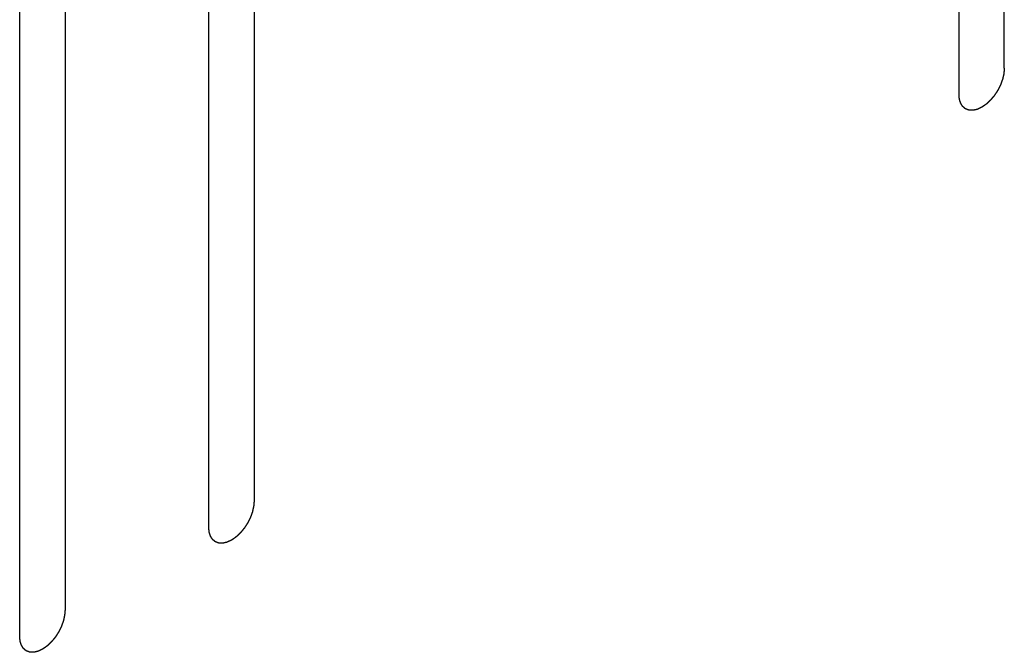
# Model space of a CAD drawing. Header units: inches. Extents: x 6 to 353, y 6 to 228.
# Tile 349 of 372: x 339.35 to 340.502, y 193.081 to 193.822. Entities that reach past the tile are written whole.
import ezdxf

# ---------------------------------------------------------------- set-up
doc = ezdxf.new("R2010")
doc.units = ezdxf.units.IN
doc.header["$LTSCALE"] = 19.946667
doc.header["$MEASUREMENT"] = 0
doc.linetypes.add('HIDDEN', pattern=[0.2, 0.1, -0.1])
doc.layers.add('08_ALL_COSMETICS', color=7, linetype='CONTINUOUS')

msp = doc.modelspace()

# ---------------------------------------------------------------- linework, layer by layer
at = {"layer": '08_ALL_COSMETICS', "color": 7, "linetype": 'HIDDEN'}
for p, q in [((340.5022, 193.7652), (340.5022, 194.7246)), ((340.4492, 193.7346), (340.4492, 194.694)), ((339.624, 194.2176), (339.624, 193.2582)), ((339.5709, 193.2276), (339.5709, 194.187)), ((339.4027, 194.0898), (339.4027, 193.1304)), ((339.3496, 193.0998), (339.3496, 194.0592))]:
    msp.add_line(p, q, dxfattribs=at)
for points in [[(340.5022, 193.7652), (340.5021, 193.7642), (340.502, 193.7626), (340.5018, 193.7608), (340.5017, 193.7598), (340.5017, 193.759), (340.5015, 193.7582), (340.5013, 193.7571), (340.5009, 193.7557), (340.5006, 193.7543), (340.5004, 193.7532), (340.5002, 193.7524), (340.4999, 193.7516), (340.4995, 193.7505), (340.499, 193.7491), (340.4985, 193.7477), (340.4981, 193.7466), (340.4978, 193.7457), (340.4973, 193.7449), (340.4968, 193.7438), (340.4961, 193.7424), (340.4954, 193.741), (340.4948, 193.7399), (340.4945, 193.7391), (340.4939, 193.7383), (340.4933, 193.7373), (340.4924, 193.736), (340.4916, 193.7348), (340.4909, 193.7338), (340.4905, 193.733), (340.4899, 193.7323), (340.4891, 193.7314), (340.4881, 193.7303), (340.4872, 193.7291), (340.4864, 193.7282), (340.4859, 193.7275), (340.4852, 193.727), (340.4844, 193.7262), (340.4834, 193.7252), (340.4824, 193.7243), (340.4815, 193.7235), (340.4809, 193.7229), (340.4803, 193.7225), (340.4794, 193.7219), (340.4783, 193.7211), (340.4772, 193.7204), (340.4764, 193.7198), (340.476, 193.7195), (340.4757, 193.7193), (340.4754, 193.7192), (340.4749, 193.7189), (340.4742, 193.7186), (340.4731, 193.7181), (340.472, 193.7176), (340.4713, 193.7173), (340.4709, 193.7171), (340.4705, 193.7169), (340.4702, 193.7168), (340.4698, 193.7167), (340.4691, 193.7166), (340.4681, 193.7163), (340.467, 193.7161), (340.4663, 193.7159), (340.4659, 193.7159), (340.4656, 193.7158), (340.4653, 193.7158), (340.4649, 193.7158), (340.4642, 193.7158), (340.4633, 193.7159), (340.4623, 193.7159), (340.4617, 193.7159), (340.4613, 193.7159), (340.461, 193.7159), (340.4608, 193.716), (340.4604, 193.7162), (340.4598, 193.7164), (340.459, 193.7167), (340.4581, 193.717), (340.4575, 193.7172), (340.4572, 193.7174), (340.4569, 193.7174), (340.4567, 193.7176), (340.4565, 193.7178), (340.456, 193.7182), (340.4553, 193.7188), (340.4546, 193.7194), (340.4541, 193.7198), (340.4539, 193.72), (340.4536, 193.7201), (340.4535, 193.7204), (340.4533, 193.7207), (340.4529, 193.7213), (340.4524, 193.7221), (340.4519, 193.7229), (340.4516, 193.7235), (340.4514, 193.7238), (340.4512, 193.724), (340.4511, 193.7243), (340.451, 193.7247), (340.4508, 193.7254), (340.4504, 193.7264), (340.4501, 193.7274), (340.4499, 193.7281), (340.4498, 193.7286), (340.4497, 193.7288), (340.4497, 193.7292), (340.4496, 193.7297), (340.4495, 193.7305), (340.4494, 193.7317), (340.4493, 193.7332), (340.4492, 193.7341), (340.4492, 193.7346)], [(339.624, 193.2582), (339.6239, 193.2571), (339.6238, 193.2556), (339.6236, 193.2538), (339.6235, 193.2527), (339.6235, 193.252), (339.6233, 193.2511), (339.623, 193.25), (339.6227, 193.2487), (339.6224, 193.2473), (339.6222, 193.2462), (339.622, 193.2454), (339.6217, 193.2445), (339.6213, 193.2434), (339.6208, 193.242), (339.6203, 193.2406), (339.6198, 193.2395), (339.6196, 193.2387), (339.6191, 193.2379), (339.6186, 193.2367), (339.6179, 193.2354), (339.6172, 193.234), (339.6166, 193.2329), (339.6162, 193.232), (339.6157, 193.2313), (339.615, 193.2303), (339.6142, 193.229), (339.6134, 193.2277), (339.6127, 193.2267), (339.6122, 193.2259), (339.6116, 193.2253), (339.6109, 193.2244), (339.6099, 193.2232), (339.609, 193.2221), (339.6082, 193.2212), (339.6077, 193.2205), (339.607, 193.2199), (339.6062, 193.2191), (339.6052, 193.2182), (339.6041, 193.2172), (339.6033, 193.2165), (339.6027, 193.2159), (339.602, 193.2154), (339.6012, 193.2148), (339.6001, 193.2141), (339.599, 193.2133), (339.5982, 193.2128), (339.5978, 193.2125), (339.5975, 193.2122), (339.5971, 193.2121), (339.5967, 193.2119), (339.596, 193.2116), (339.5949, 193.2111), (339.5938, 193.2106), (339.5931, 193.2102), (339.5926, 193.21), (339.5923, 193.2098), (339.592, 193.2098), (339.5916, 193.2097), (339.5909, 193.2095), (339.5898, 193.2093), (339.5888, 193.2091), (339.5881, 193.2089), (339.5877, 193.2088), (339.5873, 193.2087), (339.5871, 193.2088), (339.5867, 193.2088), (339.586, 193.2088), (339.5851, 193.2088), (339.5841, 193.2089), (339.5834, 193.2089), (339.5831, 193.2089), (339.5828, 193.2089), (339.5825, 193.209), (339.5822, 193.2091), (339.5816, 193.2093), (339.5807, 193.2096), (339.5799, 193.21), (339.5793, 193.2102), (339.579, 193.2103), (339.5787, 193.2104), (339.5785, 193.2106), (339.5782, 193.2108), (339.5778, 193.2112), (339.5771, 193.2118), (339.5764, 193.2123), (339.5759, 193.2127), (339.5756, 193.213), (339.5754, 193.2131), (339.5753, 193.2134), (339.5751, 193.2137), (339.5747, 193.2142), (339.5742, 193.215), (339.5737, 193.2159), (339.5733, 193.2164), (339.5731, 193.2167), (339.573, 193.217), (339.5729, 193.2173), (339.5728, 193.2177), (339.5725, 193.2184), (339.5722, 193.2194), (339.5719, 193.2204), (339.5717, 193.2211), (339.5716, 193.2215), (339.5714, 193.2218), (339.5714, 193.2222), (339.5714, 193.2227), (339.5713, 193.2235), (339.5712, 193.2247), (339.5711, 193.2261), (339.571, 193.2271), (339.5709, 193.2276)], [(339.4027, 193.1304), (339.4026, 193.1294), (339.4024, 193.1278), (339.4023, 193.126), (339.4022, 193.1249), (339.4022, 193.1242), (339.4019, 193.1233), (339.4017, 193.1222), (339.4014, 193.1209), (339.4011, 193.1195), (339.4008, 193.1184), (339.4007, 193.1176), (339.4003, 193.1167), (339.3999, 193.1156), (339.3994, 193.1142), (339.3989, 193.1129), (339.3985, 193.1117), (339.3983, 193.1109), (339.3978, 193.1101), (339.3973, 193.109), (339.3965, 193.1076), (339.3959, 193.1062), (339.3953, 193.1051), (339.3949, 193.1043), (339.3944, 193.1035), (339.3937, 193.1025), (339.3929, 193.1012), (339.3921, 193.0999), (339.3914, 193.0989), (339.3909, 193.0981), (339.3903, 193.0975), (339.3896, 193.0966), (339.3886, 193.0954), (339.3877, 193.0943), (339.3869, 193.0934), (339.3863, 193.0927), (339.3857, 193.0921), (339.3849, 193.0914), (339.3838, 193.0904), (339.3828, 193.0894), (339.382, 193.0887), (339.3814, 193.0881), (339.3807, 193.0877), (339.3798, 193.087), (339.3788, 193.0863), (339.3777, 193.0855), (339.3769, 193.085), (339.3765, 193.0847), (339.3761, 193.0845), (339.3758, 193.0843), (339.3754, 193.0841), (339.3746, 193.0838), (339.3736, 193.0833), (339.3725, 193.0828), (339.3717, 193.0824), (339.3713, 193.0822), (339.371, 193.0821), (339.3707, 193.082), (339.3703, 193.0819), (339.3695, 193.0818), (339.3685, 193.0815), (339.3675, 193.0813), (339.3668, 193.0811), (339.3663, 193.081), (339.366, 193.0809), (339.3657, 193.081), (339.3654, 193.081), (339.3647, 193.081), (339.3637, 193.081), (339.3628, 193.0811), (339.3621, 193.0811), (339.3617, 193.0811), (339.3615, 193.0811), (339.3612, 193.0812), (339.3609, 193.0813), (339.3603, 193.0816), (339.3594, 193.0819), (339.3586, 193.0822), (339.358, 193.0824), (339.3576, 193.0825), (339.3574, 193.0826), (339.3572, 193.0828), (339.3569, 193.083), (339.3564, 193.0834), (339.3557, 193.084), (339.3551, 193.0846), (339.3546, 193.0849), (339.3543, 193.0852), (339.3541, 193.0853), (339.354, 193.0856), (339.3537, 193.0859), (339.3534, 193.0865), (339.3529, 193.0873), (339.3524, 193.0881), (339.352, 193.0886), (339.3518, 193.089), (339.3516, 193.0892), (339.3516, 193.0895), (339.3514, 193.0899), (339.3512, 193.0906), (339.3509, 193.0916), (339.3506, 193.0926), (339.3504, 193.0933), (339.3502, 193.0937), (339.3501, 193.094), (339.3501, 193.0944), (339.3501, 193.0949), (339.35, 193.0957), (339.3499, 193.0969), (339.3497, 193.0983), (339.3497, 193.0993), (339.3496, 193.0998)]]:
    msp.add_open_spline(points, degree=3, knots=[0, 0, 0, 0, 0.03125, 0.046875, 0.054688, 0.0625, 0.070312, 0.078125, 0.09375, 0.109375, 0.117188, 0.125, 0.132812, 0.140625, 0.15625, 0.171875, 0.179688, 0.1875, 0.195312, 0.203125, 0.21875, 0.234375, 0.242188, 0.25, 0.257812, 0.265625, 0.28125, 0.296875, 0.304688, 0.3125, 0.320312, 0.328125, 0.34375, 0.359375, 0.367188, 0.375, 0.382812, 0.390625, 0.40625, 0.421875, 0.429688, 0.4375, 0.445312, 0.453125, 0.46875, 0.484375, 0.492188, 0.496094, 0.5, 0.503906, 0.507812, 0.515625, 0.53125, 0.546875, 0.554688, 0.558594, 0.5625, 0.566406, 0.570312, 0.578125, 0.59375, 0.609375, 0.617188, 0.621094, 0.625, 0.628906, 0.632812, 0.640625, 0.65625, 0.671875, 0.679688, 0.683594, 0.6875, 0.691406, 0.695312, 0.703125, 0.71875, 0.734375, 0.742188, 0.746094, 0.75, 0.753906, 0.757812, 0.765625, 0.78125, 0.796875, 0.804688, 0.808594, 0.8125, 0.816406, 0.820312, 0.828125, 0.84375, 0.859375, 0.867188, 0.871094, 0.875, 0.878906, 0.882812, 0.890625, 0.90625, 0.921875, 0.929688, 0.933594, 0.9375, 0.941406, 0.945312, 0.953125, 0.96875, 0.984375, 1, 1, 1, 1], dxfattribs=at)

doc.saveas('drawing.dxf')
